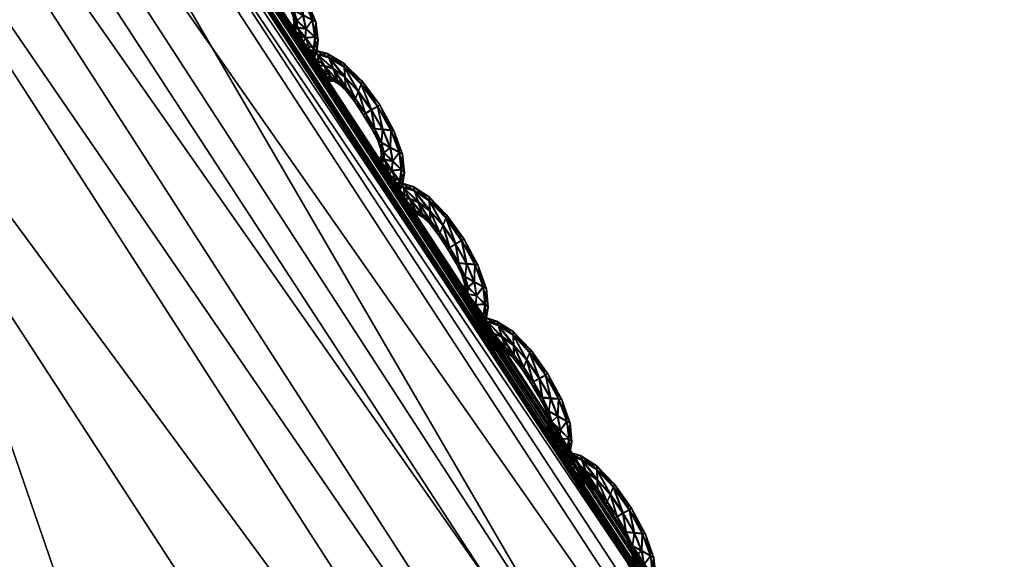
# Model space of a CAD drawing. Extents: x -7.4 to 7.4, y -11.5 to 9.8.
# Tile 458 of 469: x 5.704 to 6.063, y 6.381 to 6.578. Entities that reach past the tile are written whole.
import ezdxf

# ---------------------------------------------------------------- set-up
doc = ezdxf.new("R2010")
doc.units = 0
doc.header["$MEASUREMENT"] = 0
for name, color, linetype in [('A-FURN-3-ST', 150, 'Continuous'), ('A-FURN-3-ST-SEAM', 130, 'Continuous'), ('A-FURN-3-ST-SI', 160, 'Continuous')]:
    doc.layers.add(name, color=color, linetype=linetype)

msp = doc.modelspace()

# ---------------------------------------------------------------- meshes
at = {"layer": 'A-FURN-3-ST'}
mesh = msp.add_polyface(dxfattribs=at)
corners = [(5.97894, 6.12793, 17.67828), (5.53671, 6.81471, 17.67006), (5.50149, 6.77647, 17.76244), (5.99611, 6.14499, 17.65991), (5.55257, 6.83345, 17.65169), (6.01899, 6.16687, 17.66421), (5.57137, 6.85743, 17.65614), (6.04039, 6.18718, 17.66656), (5.58859, 6.87976, 17.65865), (6.04954, 6.19587, 17.65439), (5.59595, 6.88928, 17.64652), (4.80883, 4.35379, 18.33388), (5.7324, 4.35704, 18.28649), (5.43033, 5.18699, 18.27097), (4.57167, 5.1832, 18.31596), (5.07825, 5.9265, 18.25899), (4.29525, 5.9223, 18.30098), (5.98163, 5.21332, 18.16855), (5.59441, 5.95604, 18.15726), (4.68271, 6.59358, 18.24994), (3.98472, 6.58897, 18.28748), (4.25034, 7.20619, 18.24195), (5.15941, 6.62601, 18.15011), (4.6839, 7.24125, 18.14474), (5.00227, 3.41611, 18.35533), (3.60387, 4.35379, 18.37781), (2.47789, 4.35379, 18.41637), (2.51734, 3.41611, 18.44041), (3.71665, 3.41611, 18.40089), (3.46773, 5.1832, 18.35635), (2.43305, 5.1832, 18.39142), (3.30904, 5.9223, 18.33601), (2.38077, 5.9223, 18.3656), (3.13073, 6.58897, 18.3157), (2.32204, 6.58897, 18.33909), (2.93587, 7.20117, 18.29539), (3.64526, 7.20117, 18.27436), (5.85155, 6.02378, 17.96234), (5.40572, 6.70041, 17.95523), (5.94542, 6.09308, 17.77024)]
mesh.append_faces([[corners[k] for k in face] for face in [(0, 1, 2), (3, 4, 1), (5, 6, 4), (7, 8, 6), (9, 10, 8), (11, 12, 13), (13, 14, 11), (14, 13, 15), (15, 16, 14), (13, 17, 18), (18, 15, 13), (17, 13, 12), (16, 15, 19), (19, 20, 16), (20, 19, 21), (19, 22, 23), (15, 18, 22), (22, 19, 15), (12, 11, 24), (25, 26, 27), (11, 25, 28), (26, 25, 29), (29, 30, 26), (30, 29, 31), (31, 32, 30), (29, 14, 16), (16, 31, 29), (25, 11, 14), (14, 29, 25), (32, 31, 33), (34, 33, 35), (33, 20, 36), (31, 16, 20), (20, 33, 31), (18, 37, 38), (38, 22, 18), (38, 37, 39), (39, 2, 38)]])
mesh = msp.add_polyface(dxfattribs=at)
corners = [(5.59492, 6.88837, 17.61769), (6.04831, 6.195, 17.6256), (6.04724, 6.19414, 17.61903), (5.59409, 6.88742, 17.61108), (5.59634, 6.88994, 17.62899), (6.05005, 6.19645, 17.6369), (6.45184, 5.42637, 17.6393), (6.45062, 5.42559, 17.63272), (6.45394, 5.42764, 17.65055), (6.37258, 5.36654, 17.69227), (5.97894, 6.12793, 17.67828), (5.94542, 6.09308, 17.77024), (6.34056, 5.33548, 17.78363), (6.39098, 5.38179, 17.67398), (5.99611, 6.14499, 17.65991), (5.50149, 6.77647, 17.76244), (5.53671, 6.81471, 17.67006), (5.55257, 6.83345, 17.65169), (6.01899, 6.16687, 17.66421), (5.57137, 6.85743, 17.65614), (6.04039, 6.18718, 17.66656), (6.41749, 5.40128, 17.67805), (6.44258, 5.41936, 17.68018), (5.58859, 6.87976, 17.65865), (6.04954, 6.19587, 17.65439), (5.59595, 6.88928, 17.64652), (6.45335, 5.42711, 17.66793), (6.04831, 6.195, 17.61332), (6.45184, 5.42637, 17.62701), (6.45394, 5.42764, 17.62188), (6.05005, 6.19645, 17.60819), (5.59492, 6.88837, 17.60541), (5.59634, 6.88994, 17.60027), (5.98163, 5.21332, 18.16855), (6.24843, 5.27372, 17.97447), (5.85155, 6.02378, 17.96234), (5.59441, 5.95604, 18.15726)]
mesh.append_faces([[corners[k] for k in face] for face in [(0, 1, 2), (2, 3, 0), (4, 5, 1), (1, 0, 4), (1, 6, 7), (7, 2, 1), (5, 8, 6), (6, 1, 5), (9, 10, 11), (11, 12, 9), (13, 14, 10), (10, 9, 13), (15, 11, 10), (16, 10, 14), (17, 14, 18), (19, 18, 20), (21, 18, 14), (14, 13, 21), (22, 20, 18), (18, 21, 22), (23, 20, 24), (5, 4, 25), (25, 24, 5), (26, 24, 20), (20, 22, 26), (8, 5, 24), (24, 26, 8), (27, 28, 29), (29, 30, 27), (2, 7, 28), (28, 27, 2), (31, 27, 30), (30, 32, 31), (3, 2, 27), (27, 31, 3), (33, 34, 35), (35, 36, 33), (35, 34, 12), (12, 11, 35)]])
mesh = msp.add_polyface(dxfattribs=at)
corners = [(5.54237, 6.88314, 1.00121), (5.99414, 6.19006, 1.00136), (5.78234, 6.18529, 0.61819), (5.34537, 6.87803, 0.61819), (6.39632, 5.42196, 1.00167), (6.17131, 5.41772, 0.61819), (6.74132, 4.55996, 1.00205), (6.50499, 4.5563, 0.61819), (7.02166, 3.58544, 1.00247), (6.77614, 3.58244, 0.61819), (7.22977, 2.47974, 1.00292), (6.97746, 2.47748, 0.61819), (1.9613, 4.55444, 0.55836), (1.95568, 5.41558, 0.55836), (2.64354, 5.41558, 0.55836), (2.68838, 4.55444, 0.55836), (1.94915, 6.18294, 0.55836), (2.59126, 6.18294, 0.55836), (2.53254, 6.87548, 0.55836), (1.98639, 2.47636, 0.55836), (1.96798, 3.58091, 0.55836), (2.72779, 3.58091, 0.55836), (2.77575, 2.47636, 0.55836), (5.63821, 5.41586, 0.56582), (5.28589, 6.18323, 0.56582), (4.78216, 5.41558, 0.55836), (4.50574, 6.18294, 0.55836), (5.94043, 4.55469, 0.56582), (5.01933, 4.55444, 0.55836), (4.89012, 6.87581, 0.56582), (4.19521, 6.87548, 0.55836), (6.18611, 3.58112, 0.56582), (5.21276, 3.58091, 0.55836), (6.36909, 2.47649, 0.56582), (5.36104, 2.47636, 0.55836), (3.92714, 3.58091, 0.55836), (3.81436, 4.55444, 0.55836), (4.02429, 2.47636, 0.55836), (3.67822, 5.41558, 0.55836), (3.5195, 6.18294, 0.55836), (3.34122, 6.87548, 0.55836)]
mesh.append_faces([[corners[k] for k in face] for face in [(0, 1, 2), (2, 3, 0), (1, 4, 5), (5, 2, 1), (4, 6, 7), (7, 5, 4), (6, 8, 9), (9, 7, 6), (8, 10, 11), (11, 9, 8), (2, 5, 23), (23, 24, 2), (24, 23, 25), (25, 26, 24), (23, 27, 28), (28, 25, 23), (5, 7, 27), (27, 23, 5), (29, 24, 26), (26, 30, 29), (3, 2, 24), (24, 29, 3), (7, 9, 31), (31, 27, 7), (27, 31, 32), (32, 28, 27), (31, 33, 34), (34, 32, 31), (9, 11, 33), (33, 31, 9), (28, 32, 35), (35, 36, 28), (32, 34, 37), (37, 35, 32), (26, 25, 38), (38, 39, 26), (25, 28, 36), (36, 38, 25), (30, 26, 39), (39, 40, 30)]])
mesh.append_faces([[corners[k] for k in face] for face in [(12, 13, 14), (14, 15, 12), (13, 16, 17), (17, 14, 13), (18, 17, 16), (19, 20, 21), (21, 22, 19), (20, 12, 15), (15, 21, 20), (21, 15, 36), (22, 21, 35), (14, 17, 39), (15, 14, 38), (17, 18, 40)]], dxfattribs={"vtx0": -1, "vtx1": -1, "vtx2": -1})
mesh.append_faces([[corners[k] for k in face] for face in [(36, 35, 21), (35, 37, 22), (39, 38, 14), (38, 36, 15), (40, 39, 17)]], dxfattribs={"vtx1": -1, "vtx2": -1})
at = {"layer": 'A-FURN-3-ST-SEAM'}
mesh = msp.add_polyface(dxfattribs=at)
corners = [(5.7897, 6.60825, 17.61727), (5.79599, 6.60215, 17.61735), (5.79496, 6.59943, 17.61864), (5.79995, 6.59284, 17.61872), (5.79643, 6.60322, 17.614), (5.78997, 6.60458, 17.61861), (5.79777, 6.59152, 17.61746), (5.80217, 6.5942, 17.61746), (5.803, 6.59478, 17.61408), (5.78962, 6.60969, 17.61389), (5.78408, 6.61158, 17.6172), (5.79397, 6.5968, 17.61743), (5.8013, 6.58608, 17.61751), (5.8043, 6.58583, 17.6188), (5.80225, 6.59436, 17.61073), (5.79607, 6.60231, 17.61062), (5.78558, 6.60751, 17.61853), (5.79029, 6.601, 17.61739), (5.79698, 6.59111, 17.61412), (5.79362, 6.59589, 17.61408), (5.80731, 6.58567, 17.61751), (5.8085, 6.58567, 17.61416), (5.80739, 6.58583, 17.61077), (5.78978, 6.60841, 17.61054), (5.78352, 6.61319, 17.61378), (5.77988, 6.61282, 17.61712), (5.79045, 6.59972, 17.61404), (5.80023, 6.58625, 17.61416), (5.80387, 6.58122, 17.61754), (5.80723, 6.57945, 17.61883), (5.80438, 6.58608, 17.60952), (5.80007, 6.59305, 17.60948), (5.79508, 6.59968, 17.6094), (5.78234, 6.60866, 17.61849), (5.78717, 6.60351, 17.61735), (5.78776, 6.60207, 17.614), (5.79401, 6.59696, 17.6107), (5.79785, 6.59169, 17.61073), (5.79037, 6.60116, 17.61066), (5.81063, 6.57776, 17.61758), (5.81194, 6.57718, 17.61419), (5.81072, 6.57792, 17.61085), (5.80735, 6.5797, 17.60956), (5.7901, 6.60483, 17.60933), (5.78416, 6.61175, 17.61047), (5.77901, 6.61447, 17.61374), (5.77759, 6.61286, 17.61712), (5.78725, 6.60368, 17.61062), (5.80137, 6.58625, 17.61077), (5.80264, 6.58192, 17.61419), (5.80501, 6.57747, 17.61758), (5.8083, 6.57446, 17.61883), (5.80395, 6.58138, 17.61081), (5.7766, 6.61451, 17.6137), (5.7804, 6.60866, 17.61845), (5.78479, 6.60454, 17.61731), (5.78574, 6.60306, 17.614), (5.78487, 6.60471, 17.61058), (5.7857, 6.60775, 17.60929), (5.81158, 6.57154, 17.61762), (5.81285, 6.57051, 17.61423), (5.81166, 6.5717, 17.61088), (5.80838, 6.57471, 17.60959), (5.80509, 6.57768, 17.61085), (5.77996, 6.61299, 17.61039), (5.77767, 6.61303, 17.61039), (5.77538, 6.61401, 17.6137), (5.77641, 6.61237, 17.61712), (5.78242, 6.60887, 17.60921), (5.80383, 6.57871, 17.61419), (5.80505, 6.57504, 17.61758), (5.80806, 6.57117, 17.61887), (5.77652, 6.61249, 17.61035), (5.77929, 6.60816, 17.61845), (5.78325, 6.60454, 17.61731), (5.78436, 6.60301, 17.61397), (5.78333, 6.60466, 17.61058), (5.81107, 6.56742, 17.61762), (5.81226, 6.56606, 17.61427), (5.81115, 6.56758, 17.61088), (5.80814, 6.57141, 17.60963), (5.80509, 6.5752, 17.61085), (5.80395, 6.57652, 17.61419), (5.78052, 6.60887, 17.60921), (5.77937, 6.60837, 17.60921), (5.80442, 6.57372, 17.61758), (5.80727, 6.56952, 17.61887), (5.78218, 6.60401, 17.61731), (5.78329, 6.60252, 17.61397), (5.78226, 6.60417, 17.61058), (5.80335, 6.57533, 17.61423), (5.8102, 6.56544, 17.61766), (5.81131, 6.56396, 17.61427), (5.81024, 6.56561, 17.61092), (5.80739, 6.56977, 17.60963), (5.80446, 6.57389, 17.61085), (5.8024, 6.57463, 17.61423), (5.80343, 6.57298, 17.61758), (5.80632, 6.56878, 17.61887), (5.80351, 6.57315, 17.61085), (5.80921, 6.56462, 17.61766), (5.81032, 6.56313, 17.61427), (5.80925, 6.56478, 17.61092), (5.8064, 6.56902, 17.60963)]
mesh.append_faces([[corners[k] for k in face] for face in [(2, 1, 0), (1, 2, 3), (0, 1, 4), (0, 5, 2), (6, 3, 2), (3, 7, 1), (8, 4, 1), (4, 9, 0), (5, 0, 10), (11, 2, 5), (3, 6, 12), (2, 11, 6), (7, 3, 13), (1, 7, 8), (4, 8, 14), (9, 4, 15), (10, 0, 9), (10, 16, 5), (5, 17, 11), (12, 6, 18), (12, 13, 3), (6, 11, 19), (13, 20, 7), (21, 8, 7), (22, 14, 8), (14, 15, 4), (15, 23, 9), (9, 24, 10), (16, 10, 25), (17, 5, 16), (11, 17, 26), (19, 18, 6), (18, 27, 12), (13, 12, 28), (26, 19, 11), (20, 13, 29), (7, 20, 21), (8, 21, 22), (14, 22, 30), (15, 14, 31), (23, 15, 32), (24, 9, 23), (25, 10, 24), (25, 33, 16), (16, 34, 17), (35, 26, 17), (18, 19, 36), (27, 18, 37), (28, 12, 27), (28, 29, 13), (19, 26, 38), (29, 39, 20), (40, 21, 20), (41, 22, 21), (42, 30, 22), (30, 31, 14), (31, 32, 15), (32, 43, 23), (23, 44, 24), (24, 45, 25), (33, 25, 46), (34, 16, 33), (17, 34, 35), (26, 35, 47), (38, 36, 19), (36, 37, 18), (37, 48, 27), (27, 49, 28), (29, 28, 50), (47, 38, 26), (39, 29, 51), (20, 39, 40), (21, 40, 41), (22, 41, 42), (30, 42, 52), (31, 30, 48), (32, 31, 37), (43, 32, 36), (44, 23, 43), (45, 24, 44), (25, 45, 53), (53, 46, 25), (46, 54, 33), (33, 55, 34), (56, 35, 34), (57, 47, 35), (36, 38, 43), (37, 36, 32), (48, 37, 31), (49, 27, 48), (50, 28, 49), (50, 51, 29), (38, 47, 58), (51, 59, 39), (60, 40, 39), (61, 41, 40), (62, 42, 41), (63, 52, 42), (52, 48, 30), (43, 58, 44), (44, 64, 45), (65, 53, 45), (46, 53, 66), (54, 46, 67), (55, 33, 54), (34, 55, 56), (35, 56, 57), (47, 57, 68), (58, 43, 38), (48, 52, 49), (49, 69, 50), (51, 50, 70), (68, 58, 47), (59, 51, 71), (39, 59, 60), (40, 60, 61), (41, 61, 62), (42, 62, 63), (52, 63, 69), (64, 44, 58), (45, 64, 65), (53, 65, 72), (72, 66, 53), (66, 67, 46), (67, 73, 54), (54, 74, 55), (56, 55, 74), (57, 56, 75), (68, 57, 76), (69, 49, 52), (70, 50, 69), (70, 71, 51), (58, 68, 64), (71, 77, 59), (78, 60, 59), (79, 61, 60), (80, 62, 61), (81, 63, 62), (82, 69, 63), (83, 65, 64), (84, 72, 65), (74, 54, 73), (74, 75, 56), (75, 76, 57), (76, 83, 68), (69, 82, 70), (71, 70, 85), (64, 68, 83), (77, 71, 86), (59, 77, 78), (60, 78, 79), (61, 79, 80), (62, 80, 81), (63, 81, 82), (65, 83, 84), (73, 87, 74), (75, 74, 87), (76, 75, 88), (83, 76, 89), (70, 82, 90), (90, 85, 70), (85, 86, 71), (86, 91, 77), (78, 77, 91), (79, 78, 92), (80, 79, 93), (81, 80, 94), (82, 81, 95), (89, 84, 83), (87, 88, 75), (88, 89, 76), (95, 90, 82), (85, 90, 96), (86, 85, 97), (91, 86, 98), (91, 92, 78), (92, 93, 79), (93, 94, 80), (94, 95, 81), (90, 95, 99), (99, 96, 90), (96, 97, 85), (97, 98, 86), (98, 100, 91), (92, 91, 100), (93, 92, 101), (94, 93, 102), (95, 94, 103), (103, 99, 95), (100, 101, 92), (101, 102, 93), (102, 103, 94)]])
mesh = msp.add_polyface(dxfattribs=at)
corners = [(5.82227, 6.56058, 17.61777), (5.82844, 6.55436, 17.61785), (5.82737, 6.55168, 17.61914), (5.83216, 6.54492, 17.61925), (5.82888, 6.55547, 17.61446), (5.82254, 6.55695, 17.61906), (5.83003, 6.54364, 17.618), (5.83438, 6.54628, 17.61796), (5.83525, 6.54686, 17.61458), (5.82223, 6.56202, 17.61435), (5.81673, 6.564, 17.61766), (5.82634, 6.54904, 17.61792), (5.83335, 6.53808, 17.61804), (5.83632, 6.53779, 17.61929), (5.83446, 6.54645, 17.61123), (5.82852, 6.55452, 17.61111), (5.81823, 6.55992, 17.61903), (5.82282, 6.55333, 17.61788), (5.82924, 6.54323, 17.61461), (5.82603, 6.54814, 17.61458), (5.83929, 6.53755, 17.61804), (5.84043, 6.53755, 17.61469), (5.83937, 6.53771, 17.6113), (5.82239, 6.56074, 17.611), (5.81617, 6.56561, 17.61427), (5.81253, 6.56528, 17.61762), (5.82298, 6.55205, 17.61454), (5.83228, 6.53829, 17.61465), (5.83576, 6.5331, 17.61808), (5.83905, 6.53124, 17.61937), (5.8364, 6.538, 17.61005), (5.83228, 6.54517, 17.60997), (5.82749, 6.55189, 17.6099), (5.81495, 6.56107, 17.61895), (5.81977, 6.55592, 17.61781), (5.82037, 6.55448, 17.6145), (5.82642, 6.54921, 17.61119), (5.83011, 6.54381, 17.61126), (5.8229, 6.55349, 17.61115), (5.84233, 6.52947, 17.61811), (5.8436, 6.52885, 17.61476), (5.84241, 6.52964, 17.61138), (5.83917, 6.53149, 17.61009), (5.82266, 6.55716, 17.60982), (5.81681, 6.56416, 17.61092), (5.81166, 6.56688, 17.61419), (5.81024, 6.56532, 17.61758), (5.81986, 6.55605, 17.61108), (5.83343, 6.53825, 17.6113), (5.83458, 6.53388, 17.61469), (5.83679, 6.52931, 17.61811), (5.83996, 6.52618, 17.6194), (5.83584, 6.53326, 17.61134), (5.80921, 6.56697, 17.61416), (5.81305, 6.56112, 17.61895), (5.8174, 6.55695, 17.61781), (5.81839, 6.55547, 17.61446), (5.81748, 6.55712, 17.61108), (5.81835, 6.56013, 17.60974), (5.84312, 6.52313, 17.61815), (5.84431, 6.52206, 17.6148), (5.84316, 6.52329, 17.61142), (5.84004, 6.52642, 17.61013), (5.83687, 6.52947, 17.61138), (5.81261, 6.5654, 17.61088), (5.81032, 6.56548, 17.61085), (5.80802, 6.56643, 17.61416), (5.80905, 6.56482, 17.61758), (5.81507, 6.56128, 17.60971), (5.83568, 6.53054, 17.61473), (5.83675, 6.52679, 17.61811), (5.8396, 6.52284, 17.6194), (5.80913, 6.56495, 17.61085), (5.8119, 6.56058, 17.61895), (5.81586, 6.55695, 17.61777), (5.81697, 6.55547, 17.61446), (5.81598, 6.55712, 17.61104), (5.84249, 6.51897, 17.61819), (5.8436, 6.51756, 17.61484), (5.84257, 6.51913, 17.61146), (5.83972, 6.52309, 17.61016), (5.83683, 6.527, 17.61138), (5.83572, 6.52836, 17.61473), (5.81317, 6.56132, 17.60967), (5.81202, 6.56079, 17.60967), (5.83608, 6.52548, 17.61815), (5.83881, 6.52119, 17.61944), (5.81479, 6.55646, 17.61777), (5.8159, 6.55493, 17.61446), (5.81487, 6.55658, 17.61104), (5.83513, 6.52717, 17.61476), (5.84154, 6.51695, 17.61823), (5.84261, 6.51546, 17.61484), (5.84162, 6.51715, 17.61149), (5.83889, 6.52144, 17.61016), (5.83616, 6.52564, 17.61142), (5.83418, 6.52646, 17.61476), (5.83513, 6.52477, 17.61815), (5.83782, 6.52045, 17.61944), (5.83521, 6.52494, 17.61142), (5.84055, 6.51616, 17.61823), (5.84158, 6.51464, 17.61488), (5.84063, 6.51633, 17.61149), (5.83794, 6.52065, 17.61016)]
mesh.append_faces([[corners[k] for k in face] for face in [(2, 1, 0), (1, 2, 3), (0, 1, 4), (0, 5, 2), (6, 3, 2), (3, 7, 1), (8, 4, 1), (4, 9, 0), (5, 0, 10), (11, 2, 5), (3, 6, 12), (2, 11, 6), (7, 3, 13), (1, 7, 8), (4, 8, 14), (9, 4, 15), (10, 0, 9), (10, 16, 5), (5, 17, 11), (12, 6, 18), (12, 13, 3), (6, 11, 19), (13, 20, 7), (21, 8, 7), (22, 14, 8), (14, 15, 4), (15, 23, 9), (9, 24, 10), (16, 10, 25), (17, 5, 16), (11, 17, 26), (19, 18, 6), (18, 27, 12), (13, 12, 28), (26, 19, 11), (20, 13, 29), (7, 20, 21), (8, 21, 22), (14, 22, 30), (15, 14, 31), (23, 15, 32), (24, 9, 23), (25, 10, 24), (25, 33, 16), (16, 34, 17), (35, 26, 17), (18, 19, 36), (27, 18, 37), (28, 12, 27), (28, 29, 13), (19, 26, 38), (29, 39, 20), (40, 21, 20), (41, 22, 21), (42, 30, 22), (30, 31, 14), (31, 32, 15), (32, 43, 23), (23, 44, 24), (24, 45, 25), (33, 25, 46), (34, 16, 33), (17, 34, 35), (26, 35, 47), (38, 36, 19), (36, 37, 18), (37, 48, 27), (27, 49, 28), (29, 28, 50), (47, 38, 26), (39, 29, 51), (20, 39, 40), (21, 40, 41), (22, 41, 42), (30, 42, 52), (31, 30, 48), (32, 31, 37), (43, 32, 36), (44, 23, 43), (45, 24, 44), (25, 45, 53), (53, 46, 25), (46, 54, 33), (33, 55, 34), (56, 35, 34), (57, 47, 35), (36, 38, 43), (37, 36, 32), (48, 37, 31), (49, 27, 48), (50, 28, 49), (50, 51, 29), (38, 47, 58), (51, 59, 39), (60, 40, 39), (61, 41, 40), (62, 42, 41), (63, 52, 42), (52, 48, 30), (43, 58, 44), (44, 64, 45), (65, 53, 45), (46, 53, 66), (54, 46, 67), (55, 33, 54), (34, 55, 56), (35, 56, 57), (47, 57, 68), (58, 43, 38), (48, 52, 49), (49, 69, 50), (51, 50, 70), (68, 58, 47), (59, 51, 71), (39, 59, 60), (40, 60, 61), (41, 61, 62), (42, 62, 63), (52, 63, 69), (64, 44, 58), (45, 64, 65), (53, 65, 72), (72, 66, 53), (66, 67, 46), (67, 73, 54), (54, 74, 55), (56, 55, 74), (57, 56, 75), (68, 57, 76), (69, 49, 52), (70, 50, 69), (70, 71, 51), (58, 68, 64), (71, 77, 59), (78, 60, 59), (79, 61, 60), (80, 62, 61), (81, 63, 62), (82, 69, 63), (83, 65, 64), (84, 72, 65), (74, 54, 73), (74, 75, 56), (75, 76, 57), (76, 83, 68), (69, 82, 70), (71, 70, 85), (64, 68, 83), (77, 71, 86), (59, 77, 78), (60, 78, 79), (61, 79, 80), (62, 80, 81), (63, 81, 82), (65, 83, 84), (73, 87, 74), (75, 74, 87), (76, 75, 88), (83, 76, 89), (70, 82, 90), (90, 85, 70), (85, 86, 71), (86, 91, 77), (78, 77, 91), (79, 78, 92), (80, 79, 93), (81, 80, 94), (82, 81, 95), (89, 84, 83), (87, 88, 75), (88, 89, 76), (95, 90, 82), (85, 90, 96), (86, 85, 97), (91, 86, 98), (91, 92, 78), (92, 93, 79), (93, 94, 80), (94, 95, 81), (90, 95, 99), (99, 96, 90), (96, 97, 85), (97, 98, 86), (98, 100, 91), (92, 91, 100), (93, 92, 101), (94, 93, 102), (95, 94, 103), (103, 99, 95), (100, 101, 92), (101, 102, 93), (102, 103, 94)]])
mesh = msp.add_polyface(dxfattribs=at)
corners = [(5.85333, 6.51184, 17.61834), (5.85935, 6.50553, 17.61845), (5.85824, 6.50277, 17.61975), (5.86291, 6.49598, 17.61986), (5.85978, 6.50661, 17.61507), (5.85349, 6.50813, 17.61967), (5.86073, 6.4947, 17.61861), (5.86513, 6.4973, 17.61857), (5.866, 6.49787, 17.61522), (5.85333, 6.51332, 17.61495), (5.84791, 6.51538, 17.61823), (5.85713, 6.50014, 17.61853), (5.86402, 6.4891, 17.61864), (5.86695, 6.48877, 17.61994), (5.86521, 6.49746, 17.61184), (5.85943, 6.50566, 17.61172), (5.8493, 6.51122, 17.6196), (5.85369, 6.5045, 17.61849), (5.85994, 6.49429, 17.61522), (5.85678, 6.49919, 17.61518), (5.86992, 6.48852, 17.61868), (5.87106, 6.48848, 17.6153), (5.86999, 6.48869, 17.61195), (5.85345, 6.512, 17.61161), (5.84744, 6.51703, 17.61484), (5.84383, 6.51674, 17.61819), (5.85377, 6.50319, 17.61515), (5.86295, 6.48926, 17.6153), (5.86639, 6.48407, 17.61868), (5.86964, 6.48221, 17.61998), (5.86707, 6.48901, 17.61066), (5.86303, 6.49618, 17.61058), (5.85836, 6.50302, 17.61051), (5.84609, 6.51245, 17.61956), (5.85068, 6.5071, 17.61842), (5.85123, 6.50566, 17.61511), (5.85721, 6.5003, 17.6118), (5.86081, 6.49486, 17.61187), (5.85377, 6.50467, 17.61172), (5.87292, 6.4804, 17.61876), (5.87419, 6.47979, 17.61537), (5.873, 6.48057, 17.61203), (5.86976, 6.48242, 17.61073), (5.85361, 6.50838, 17.61043), (5.84799, 6.51555, 17.61149), (5.84304, 6.51843, 17.61476), (5.84158, 6.51686, 17.61815), (5.85076, 6.50727, 17.61168), (5.8641, 6.48926, 17.61191), (5.86521, 6.48485, 17.61533), (5.86738, 6.48028, 17.61872), (5.87051, 6.47715, 17.62001), (5.86647, 6.48424, 17.61195), (5.84063, 6.51856, 17.61473), (5.84419, 6.51254, 17.61952), (5.84839, 6.50821, 17.61838), (5.84926, 6.50669, 17.61507), (5.84847, 6.50838, 17.61165), (5.84942, 6.51143, 17.61035), (5.87363, 6.47406, 17.6188), (5.87486, 6.47299, 17.61545), (5.87371, 6.47422, 17.61206), (5.87059, 6.47735, 17.61077), (5.86746, 6.48044, 17.61199), (5.84391, 6.5169, 17.61146), (5.8417, 6.51699, 17.61142), (5.83944, 6.51806, 17.61473), (5.84039, 6.51637, 17.61815), (5.84621, 6.51266, 17.61028), (5.86623, 6.48151, 17.61537), (5.86731, 6.47776, 17.61876), (5.87015, 6.47381, 17.62005), (5.84051, 6.51649, 17.61142), (5.84308, 6.512, 17.61952), (5.84684, 6.50825, 17.61838), (5.84787, 6.50669, 17.61507), (5.84696, 6.50838, 17.61165), (5.873, 6.4699, 17.61883), (5.87411, 6.46849, 17.61549), (5.87308, 6.47006, 17.6121), (5.87027, 6.47406, 17.61081), (5.86738, 6.47793, 17.61203), (5.86628, 6.47933, 17.61537), (5.84435, 6.51274, 17.61028), (5.8432, 6.51221, 17.61028), (5.86663, 6.47645, 17.61876), (5.86932, 6.47212, 17.62005), (5.84578, 6.50772, 17.61838), (5.84684, 6.5062, 17.61507), (5.84585, 6.50788, 17.61165), (5.86568, 6.47814, 17.61537), (5.87205, 6.46792, 17.61883), (5.87312, 6.46639, 17.61549), (5.87213, 6.46808, 17.6121), (5.86944, 6.47237, 17.61081), (5.86671, 6.47661, 17.61203), (5.86473, 6.47744, 17.61537), (5.86568, 6.47575, 17.61876), (5.86837, 6.47138, 17.62005), (5.86576, 6.47591, 17.61203), (5.87106, 6.4671, 17.61883), (5.87209, 6.46557, 17.61549), (5.87114, 6.4673, 17.6121), (5.86845, 6.47163, 17.61081)]
mesh.append_faces([[corners[k] for k in face] for face in [(2, 1, 0), (1, 2, 3), (0, 1, 4), (0, 5, 2), (6, 3, 2), (3, 7, 1), (8, 4, 1), (4, 9, 0), (5, 0, 10), (11, 2, 5), (3, 6, 12), (2, 11, 6), (7, 3, 13), (1, 7, 8), (4, 8, 14), (9, 4, 15), (10, 0, 9), (10, 16, 5), (5, 17, 11), (12, 6, 18), (12, 13, 3), (6, 11, 19), (13, 20, 7), (21, 8, 7), (22, 14, 8), (14, 15, 4), (15, 23, 9), (9, 24, 10), (16, 10, 25), (17, 5, 16), (11, 17, 26), (19, 18, 6), (18, 27, 12), (13, 12, 28), (26, 19, 11), (20, 13, 29), (7, 20, 21), (8, 21, 22), (14, 22, 30), (15, 14, 31), (23, 15, 32), (24, 9, 23), (25, 10, 24), (25, 33, 16), (16, 34, 17), (35, 26, 17), (18, 19, 36), (27, 18, 37), (28, 12, 27), (28, 29, 13), (19, 26, 38), (29, 39, 20), (40, 21, 20), (41, 22, 21), (42, 30, 22), (30, 31, 14), (31, 32, 15), (32, 43, 23), (23, 44, 24), (24, 45, 25), (33, 25, 46), (34, 16, 33), (17, 34, 35), (26, 35, 47), (38, 36, 19), (36, 37, 18), (37, 48, 27), (27, 49, 28), (29, 28, 50), (47, 38, 26), (39, 29, 51), (20, 39, 40), (21, 40, 41), (22, 41, 42), (30, 42, 52), (31, 30, 48), (32, 31, 37), (43, 32, 36), (44, 23, 43), (45, 24, 44), (25, 45, 53), (53, 46, 25), (46, 54, 33), (33, 55, 34), (56, 35, 34), (57, 47, 35), (36, 38, 43), (37, 36, 32), (48, 37, 31), (49, 27, 48), (50, 28, 49), (50, 51, 29), (38, 47, 58), (51, 59, 39), (60, 40, 39), (61, 41, 40), (62, 42, 41), (63, 52, 42), (52, 48, 30), (43, 58, 44), (44, 64, 45), (65, 53, 45), (46, 53, 66), (54, 46, 67), (55, 33, 54), (34, 55, 56), (35, 56, 57), (47, 57, 68), (58, 43, 38), (48, 52, 49), (49, 69, 50), (51, 50, 70), (68, 58, 47), (59, 51, 71), (39, 59, 60), (40, 60, 61), (41, 61, 62), (42, 62, 63), (52, 63, 69), (64, 44, 58), (45, 64, 65), (53, 65, 72), (72, 66, 53), (66, 67, 46), (67, 73, 54), (54, 74, 55), (56, 55, 74), (57, 56, 75), (68, 57, 76), (69, 49, 52), (70, 50, 69), (70, 71, 51), (58, 68, 64), (71, 77, 59), (78, 60, 59), (79, 61, 60), (80, 62, 61), (81, 63, 62), (82, 69, 63), (83, 65, 64), (84, 72, 65), (74, 54, 73), (74, 75, 56), (75, 76, 57), (76, 83, 68), (69, 82, 70), (71, 70, 85), (64, 68, 83), (77, 71, 86), (59, 77, 78), (60, 78, 79), (61, 79, 80), (62, 80, 81), (63, 81, 82), (65, 83, 84), (73, 87, 74), (75, 74, 87), (76, 75, 88), (83, 76, 89), (70, 82, 90), (90, 85, 70), (85, 86, 71), (86, 91, 77), (78, 77, 91), (79, 78, 92), (80, 79, 93), (81, 80, 94), (82, 81, 95), (89, 84, 83), (87, 88, 75), (88, 89, 76), (95, 90, 82), (85, 90, 96), (86, 85, 97), (91, 86, 98), (91, 92, 78), (92, 93, 79), (93, 94, 80), (94, 95, 81), (90, 95, 99), (99, 96, 90), (96, 97, 85), (97, 98, 86), (98, 100, 91), (92, 91, 100), (93, 92, 101), (94, 93, 102), (95, 94, 103), (103, 99, 95), (100, 101, 92), (101, 102, 93), (102, 103, 94)]])
mesh = msp.add_polyface(dxfattribs=at)
corners = [(5.88388, 6.46277, 17.61899), (5.8899, 6.45642, 17.6191), (5.88875, 6.45371, 17.62039), (5.89346, 6.44686, 17.62047), (5.89034, 6.45749, 17.61571), (5.884, 6.45906, 17.62032), (5.89124, 6.44563, 17.61921), (5.89568, 6.44818, 17.61921), (5.89655, 6.44876, 17.61583), (5.88388, 6.46421, 17.61556), (5.87846, 6.46631, 17.61887), (5.88768, 6.45103, 17.61918), (5.89453, 6.43998, 17.61929), (5.8975, 6.43965, 17.62055), (5.89576, 6.44835, 17.61248), (5.88998, 6.45655, 17.61237), (5.87981, 6.46215, 17.62024), (5.8842, 6.45539, 17.6191), (5.89045, 6.44522, 17.61587), (5.88729, 6.45012, 17.61583), (5.90046, 6.43941, 17.61929), (5.90162, 6.43937, 17.61594), (5.90054, 6.43957, 17.61256), (5.88396, 6.46289, 17.61226), (5.87799, 6.46792, 17.61549), (5.87435, 6.46767, 17.6188), (5.88428, 6.45412, 17.61575), (5.89346, 6.44019, 17.61591), (5.8969, 6.435, 17.61933), (5.90015, 6.43311, 17.62062), (5.89761, 6.4399, 17.6113), (5.89358, 6.44711, 17.61123), (5.88887, 6.45391, 17.61115), (5.8766, 6.46339, 17.62016), (5.88119, 6.45803, 17.61906), (5.88174, 6.45655, 17.61571), (5.88776, 6.45119, 17.61244), (5.89132, 6.44579, 17.61248), (5.88428, 6.45556, 17.61237), (5.90347, 6.43129, 17.61937), (5.90474, 6.43067, 17.61602), (5.90355, 6.43145, 17.61264), (5.90027, 6.43335, 17.61134), (5.88416, 6.45927, 17.61104), (5.87854, 6.46648, 17.61214), (5.87355, 6.46936, 17.61541), (5.87209, 6.4678, 17.6188), (5.88127, 6.45819, 17.61233), (5.89461, 6.44015, 17.61256), (5.89572, 6.43578, 17.61594), (5.89789, 6.43121, 17.61937), (5.90102, 6.42804, 17.62066), (5.89698, 6.43516, 17.6126), (5.87114, 6.46948, 17.61537), (5.8747, 6.46347, 17.62016), (5.8789, 6.45914, 17.61903), (5.87981, 6.45762, 17.61568), (5.87898, 6.45931, 17.61229), (5.87993, 6.46236, 17.61096), (5.90419, 6.42499, 17.61944), (5.90537, 6.42388, 17.61606), (5.90427, 6.42515, 17.61267), (5.90114, 6.42828, 17.61138), (5.89797, 6.43137, 17.61264), (5.87447, 6.46784, 17.61206), (5.87221, 6.46796, 17.61203), (5.86995, 6.46899, 17.61537), (5.8709, 6.4673, 17.6188), (5.87672, 6.46359, 17.61092), (5.89679, 6.43245, 17.61598), (5.89782, 6.4287, 17.61937), (5.90066, 6.42474, 17.6207), (5.87102, 6.46747, 17.61203), (5.8736, 6.46298, 17.62016), (5.87735, 6.45918, 17.61903), (5.87838, 6.45762, 17.61568), (5.87747, 6.45931, 17.61229), (5.90351, 6.42083, 17.61944), (5.90462, 6.41943, 17.6161), (5.90359, 6.42099, 17.61271), (5.90078, 6.42495, 17.61142), (5.89789, 6.42886, 17.61264), (5.89682, 6.43026, 17.61602), (5.87486, 6.46367, 17.61088), (5.87371, 6.46318, 17.61088), (5.89714, 6.42738, 17.6194), (5.89983, 6.42309, 17.6207), (5.87629, 6.45869, 17.61903), (5.87735, 6.45712, 17.61568), (5.87637, 6.45881, 17.61229), (5.89619, 6.42907, 17.61602), (5.90256, 6.41885, 17.61948), (5.90363, 6.41732, 17.61613), (5.90264, 6.41901, 17.61275), (5.89995, 6.4233, 17.61142), (5.89722, 6.42754, 17.61267), (5.8952, 6.42841, 17.61602), (5.89619, 6.42668, 17.6194), (5.89884, 6.42235, 17.6207), (5.89627, 6.42684, 17.61267), (5.90157, 6.41807, 17.61948), (5.9026, 6.41654, 17.61613), (5.90165, 6.41823, 17.61275), (5.89896, 6.42256, 17.61146)]
mesh.append_faces([[corners[k] for k in face] for face in [(2, 1, 0), (1, 2, 3), (0, 1, 4), (0, 5, 2), (6, 3, 2), (3, 7, 1), (8, 4, 1), (4, 9, 0), (5, 0, 10), (11, 2, 5), (3, 6, 12), (2, 11, 6), (7, 3, 13), (1, 7, 8), (4, 8, 14), (9, 4, 15), (10, 0, 9), (10, 16, 5), (5, 17, 11), (12, 6, 18), (12, 13, 3), (6, 11, 19), (13, 20, 7), (21, 8, 7), (22, 14, 8), (14, 15, 4), (15, 23, 9), (9, 24, 10), (16, 10, 25), (17, 5, 16), (11, 17, 26), (19, 18, 6), (18, 27, 12), (13, 12, 28), (26, 19, 11), (20, 13, 29), (7, 20, 21), (8, 21, 22), (14, 22, 30), (15, 14, 31), (23, 15, 32), (24, 9, 23), (25, 10, 24), (25, 33, 16), (16, 34, 17), (35, 26, 17), (18, 19, 36), (27, 18, 37), (28, 12, 27), (28, 29, 13), (19, 26, 38), (29, 39, 20), (40, 21, 20), (41, 22, 21), (42, 30, 22), (30, 31, 14), (31, 32, 15), (32, 43, 23), (23, 44, 24), (24, 45, 25), (33, 25, 46), (34, 16, 33), (17, 34, 35), (26, 35, 47), (38, 36, 19), (36, 37, 18), (37, 48, 27), (27, 49, 28), (29, 28, 50), (47, 38, 26), (39, 29, 51), (20, 39, 40), (21, 40, 41), (22, 41, 42), (30, 42, 52), (31, 30, 48), (32, 31, 37), (43, 32, 36), (44, 23, 43), (45, 24, 44), (25, 45, 53), (53, 46, 25), (46, 54, 33), (33, 55, 34), (56, 35, 34), (57, 47, 35), (36, 38, 43), (37, 36, 32), (48, 37, 31), (49, 27, 48), (50, 28, 49), (50, 51, 29), (38, 47, 58), (51, 59, 39), (60, 40, 39), (61, 41, 40), (62, 42, 41), (63, 52, 42), (52, 48, 30), (43, 58, 44), (44, 64, 45), (65, 53, 45), (46, 53, 66), (54, 46, 67), (55, 33, 54), (34, 55, 56), (35, 56, 57), (47, 57, 68), (58, 43, 38), (48, 52, 49), (49, 69, 50), (51, 50, 70), (68, 58, 47), (59, 51, 71), (39, 59, 60), (40, 60, 61), (41, 61, 62), (42, 62, 63), (52, 63, 69), (64, 44, 58), (45, 64, 65), (53, 65, 72), (72, 66, 53), (66, 67, 46), (67, 73, 54), (54, 74, 55), (56, 55, 74), (57, 56, 75), (68, 57, 76), (69, 49, 52), (70, 50, 69), (70, 71, 51), (58, 68, 64), (71, 77, 59), (78, 60, 59), (79, 61, 60), (80, 62, 61), (81, 63, 62), (82, 69, 63), (83, 65, 64), (84, 72, 65), (74, 54, 73), (74, 75, 56), (75, 76, 57), (76, 83, 68), (69, 82, 70), (71, 70, 85), (64, 68, 83), (77, 71, 86), (59, 77, 78), (60, 78, 79), (61, 79, 80), (62, 80, 81), (63, 81, 82), (65, 83, 84), (73, 87, 74), (75, 74, 87), (76, 75, 88), (83, 76, 89), (70, 82, 90), (90, 85, 70), (85, 86, 71), (86, 91, 77), (78, 77, 91), (79, 78, 92), (80, 79, 93), (81, 80, 94), (82, 81, 95), (89, 84, 83), (87, 88, 75), (88, 89, 76), (95, 90, 82), (85, 90, 96), (86, 85, 97), (91, 86, 98), (91, 92, 78), (92, 93, 79), (93, 94, 80), (94, 95, 81), (90, 95, 99), (99, 96, 90), (96, 97, 85), (97, 98, 86), (98, 100, 91), (92, 91, 100), (93, 92, 101), (94, 93, 102), (95, 94, 103), (103, 99, 95), (100, 101, 92), (101, 102, 93), (102, 103, 94)]])
mesh = msp.add_polyface(dxfattribs=at)
corners = [(5.91443, 6.41366, 17.6196), (5.92041, 6.40732, 17.61971), (5.9193, 6.40459, 17.62104), (5.92397, 6.39775, 17.62112), (5.92088, 6.40839, 17.61636), (5.91455, 6.40995, 17.62093), (5.9218, 6.39652, 17.61986), (5.92623, 6.39907, 17.61982), (5.9271, 6.39965, 17.61648), (5.91439, 6.4151, 17.61621), (5.90897, 6.41724, 17.61952), (5.91819, 6.40196, 17.61978), (5.92508, 6.39091, 17.61994), (5.92801, 6.39059, 17.62119), (5.9263, 6.39924, 17.61309), (5.92053, 6.40744, 17.61298), (5.91032, 6.41308, 17.62085), (5.91471, 6.40632, 17.61975), (5.92101, 6.39615, 17.61651), (5.9178, 6.40105, 17.61644), (5.93102, 6.3903, 17.61994), (5.93216, 6.39026, 17.61655), (5.9311, 6.39046, 17.61321), (5.91451, 6.41378, 17.61286), (5.9085, 6.41885, 17.6161), (5.90486, 6.4186, 17.61944), (5.91483, 6.40504, 17.6164), (5.92397, 6.39112, 17.61655), (5.92741, 6.38589, 17.61998), (5.9307, 6.38403, 17.62123), (5.92813, 6.39079, 17.61191), (5.92409, 6.398, 17.61187), (5.91942, 6.4048, 17.61176), (5.90711, 6.41432, 17.62081), (5.91171, 6.40896, 17.61967), (5.91226, 6.40748, 17.61636), (5.91827, 6.40212, 17.61305), (5.92188, 6.39668, 17.61313), (5.91479, 6.40649, 17.61302), (5.93398, 6.38218, 17.62001), (5.93525, 6.38156, 17.61663), (5.93406, 6.38235, 17.61328), (5.93082, 6.38424, 17.61199), (5.91467, 6.41016, 17.61168), (5.90905, 6.41737, 17.61279), (5.90406, 6.42029, 17.61602), (5.9026, 6.41872, 17.6194), (5.91182, 6.40912, 17.61294), (5.92516, 6.39108, 17.61317), (5.92623, 6.38667, 17.61659), (5.9284, 6.3821, 17.61998), (5.93153, 6.37897, 17.62131), (5.92749, 6.38605, 17.61324), (5.90165, 6.42042, 17.61598), (5.90522, 6.4144, 17.62078), (5.90941, 6.41007, 17.61963), (5.91032, 6.40855, 17.61632), (5.90949, 6.41024, 17.6129), (5.91044, 6.41329, 17.61161), (5.9347, 6.37588, 17.62005), (5.93592, 6.3748, 17.61671), (5.93478, 6.37604, 17.61332), (5.93165, 6.37921, 17.61203), (5.92852, 6.38226, 17.61324), (5.90498, 6.41877, 17.61271), (5.90272, 6.41889, 17.61267), (5.90046, 6.41992, 17.61598), (5.90141, 6.41823, 17.6194), (5.90727, 6.41452, 17.61153), (5.9273, 6.38337, 17.61663), (5.92833, 6.37963, 17.62001), (5.93118, 6.37567, 17.62131), (5.90154, 6.4184, 17.61267), (5.90406, 6.4139, 17.62078), (5.90786, 6.41011, 17.61963), (5.90889, 6.40859, 17.61632), (5.90799, 6.41028, 17.6129), (5.93402, 6.37176, 17.62009), (5.93513, 6.37035, 17.61674), (5.9341, 6.37192, 17.61336), (5.93129, 6.37588, 17.61206), (5.92844, 6.37979, 17.61328), (5.92733, 6.38119, 17.61663), (5.90537, 6.41461, 17.61153), (5.90422, 6.41411, 17.61153), (5.92765, 6.37831, 17.62001), (5.93034, 6.37402, 17.62131), (5.9068, 6.40962, 17.61963), (5.90783, 6.4081, 17.61632), (5.90688, 6.40978, 17.6129), (5.9267, 6.38, 17.61663), (5.93307, 6.36978, 17.62009), (5.93414, 6.36826, 17.61674), (5.93315, 6.36994, 17.61336), (5.93046, 6.37423, 17.61206), (5.92773, 6.37847, 17.61328), (5.92571, 6.37934, 17.61663), (5.9267, 6.37765, 17.62001), (5.92935, 6.37328, 17.62134), (5.92678, 6.37781, 17.61328), (5.93205, 6.369, 17.62009), (5.93311, 6.36747, 17.61674), (5.93216, 6.36916, 17.61336), (5.92947, 6.37353, 17.61206)]
mesh.append_faces([[corners[k] for k in face] for face in [(2, 1, 0), (1, 2, 3), (0, 1, 4), (0, 5, 2), (6, 3, 2), (3, 7, 1), (8, 4, 1), (4, 9, 0), (5, 0, 10), (11, 2, 5), (3, 6, 12), (2, 11, 6), (7, 3, 13), (1, 7, 8), (4, 8, 14), (9, 4, 15), (10, 0, 9), (10, 16, 5), (5, 17, 11), (12, 6, 18), (12, 13, 3), (6, 11, 19), (13, 20, 7), (21, 8, 7), (22, 14, 8), (14, 15, 4), (15, 23, 9), (9, 24, 10), (16, 10, 25), (17, 5, 16), (11, 17, 26), (19, 18, 6), (18, 27, 12), (13, 12, 28), (26, 19, 11), (20, 13, 29), (7, 20, 21), (8, 21, 22), (14, 22, 30), (15, 14, 31), (23, 15, 32), (24, 9, 23), (25, 10, 24), (25, 33, 16), (16, 34, 17), (35, 26, 17), (18, 19, 36), (27, 18, 37), (28, 12, 27), (28, 29, 13), (19, 26, 38), (29, 39, 20), (40, 21, 20), (41, 22, 21), (42, 30, 22), (30, 31, 14), (31, 32, 15), (32, 43, 23), (23, 44, 24), (24, 45, 25), (33, 25, 46), (34, 16, 33), (17, 34, 35), (26, 35, 47), (38, 36, 19), (36, 37, 18), (37, 48, 27), (27, 49, 28), (29, 28, 50), (47, 38, 26), (39, 29, 51), (20, 39, 40), (21, 40, 41), (22, 41, 42), (30, 42, 52), (31, 30, 48), (32, 31, 37), (43, 32, 36), (44, 23, 43), (45, 24, 44), (25, 45, 53), (53, 46, 25), (46, 54, 33), (33, 55, 34), (56, 35, 34), (57, 47, 35), (36, 38, 43), (37, 36, 32), (48, 37, 31), (49, 27, 48), (50, 28, 49), (50, 51, 29), (38, 47, 58), (51, 59, 39), (60, 40, 39), (61, 41, 40), (62, 42, 41), (63, 52, 42), (52, 48, 30), (43, 58, 44), (44, 64, 45), (65, 53, 45), (46, 53, 66), (54, 46, 67), (55, 33, 54), (34, 55, 56), (35, 56, 57), (47, 57, 68), (58, 43, 38), (48, 52, 49), (49, 69, 50), (51, 50, 70), (68, 58, 47), (59, 51, 71), (39, 59, 60), (40, 60, 61), (41, 61, 62), (42, 62, 63), (52, 63, 69), (64, 44, 58), (45, 64, 65), (53, 65, 72), (72, 66, 53), (66, 67, 46), (67, 73, 54), (54, 74, 55), (56, 55, 74), (57, 56, 75), (68, 57, 76), (69, 49, 52), (70, 50, 69), (70, 71, 51), (58, 68, 64), (71, 77, 59), (78, 60, 59), (79, 61, 60), (80, 62, 61), (81, 63, 62), (82, 69, 63), (83, 65, 64), (84, 72, 65), (74, 54, 73), (74, 75, 56), (75, 76, 57), (76, 83, 68), (69, 82, 70), (71, 70, 85), (64, 68, 83), (77, 71, 86), (59, 77, 78), (60, 78, 79), (61, 79, 80), (62, 80, 81), (63, 81, 82), (65, 83, 84), (73, 87, 74), (75, 74, 87), (76, 75, 88), (83, 76, 89), (70, 82, 90), (90, 85, 70), (85, 86, 71), (86, 91, 77), (78, 77, 91), (79, 78, 92), (80, 79, 93), (81, 80, 94), (82, 81, 95), (89, 84, 83), (87, 88, 75), (88, 89, 76), (95, 90, 82), (85, 90, 96), (86, 85, 97), (91, 86, 98), (91, 92, 78), (92, 93, 79), (93, 94, 80), (94, 95, 81), (90, 95, 99), (99, 96, 90), (96, 97, 85), (97, 98, 86), (98, 100, 91), (92, 91, 100), (93, 92, 101), (94, 93, 102), (95, 94, 103), (103, 99, 95), (100, 101, 92), (101, 102, 93), (102, 103, 94)]])
at = {"layer": 'A-FURN-3-ST-SI'}
mesh = msp.add_polyface(dxfattribs=at)
corners = [(4.56969, 8.12558, 17.58883), (5.10037, 7.52678, 17.59499), (5.10085, 7.52756, 17.32773), (4.56997, 8.12645, 17.32176), (5.10093, 7.52768, 11.44654), (4.57001, 8.12658, 11.44144), (5.59634, 6.88994, 17.60027), (6.05005, 6.19645, 17.60819), (6.05088, 6.19711, 17.3407), (5.59702, 6.89068, 17.33291), (5.5971, 6.89076, 11.45095), (6.051, 6.19723, 11.45753), (6.45394, 5.42764, 17.62188), (6.45489, 5.42822, 17.35409), (6.45504, 5.42835, 11.46894), (5.0997, 7.5274, 7.22686), (4.56878, 8.12637, 7.22378), (4.5602, 8.12513, 2.96215), (4.00213, 8.70557, 2.96086), (5.09111, 7.52538, 2.96318), (6.04977, 6.1969, 7.23348), (5.59587, 6.89047, 7.22952), (5.58732, 6.88821, 2.96405), (6.04119, 6.19484, 2.96539), (6.45382, 5.42806, 7.24032), (6.44523, 5.42621, 2.96767), (5.04849, 7.5208, 1.0011), (4.52027, 8.12229, 1.00098), (5.99414, 6.19006, 1.00136), (5.54237, 6.88314, 1.00121), (6.39632, 5.42196, 1.00167)]
mesh.append_faces([[corners[k] for k in face] for face in [(0, 1, 2), (2, 3, 0), (3, 2, 4), (4, 5, 3), (6, 7, 8), (8, 9, 6), (6, 9, 2), (2, 1, 6), (9, 10, 4), (4, 2, 9), (9, 8, 11), (11, 10, 9), (7, 12, 13), (13, 8, 7), (8, 13, 14), (14, 11, 8), (4, 15, 16), (16, 5, 4), (16, 17, 18), (15, 19, 17), (17, 16, 15), (11, 20, 21), (21, 10, 11), (10, 21, 15), (15, 4, 10), (21, 22, 19), (19, 15, 21), (20, 23, 22), (22, 21, 20), (14, 24, 20), (20, 11, 14), (24, 25, 23), (23, 20, 24), (17, 19, 26), (26, 27, 17), (18, 17, 27), (22, 23, 28), (28, 29, 22), (19, 22, 29), (29, 26, 19), (23, 25, 30), (30, 28, 23)]])

doc.saveas('drawing.dxf')
